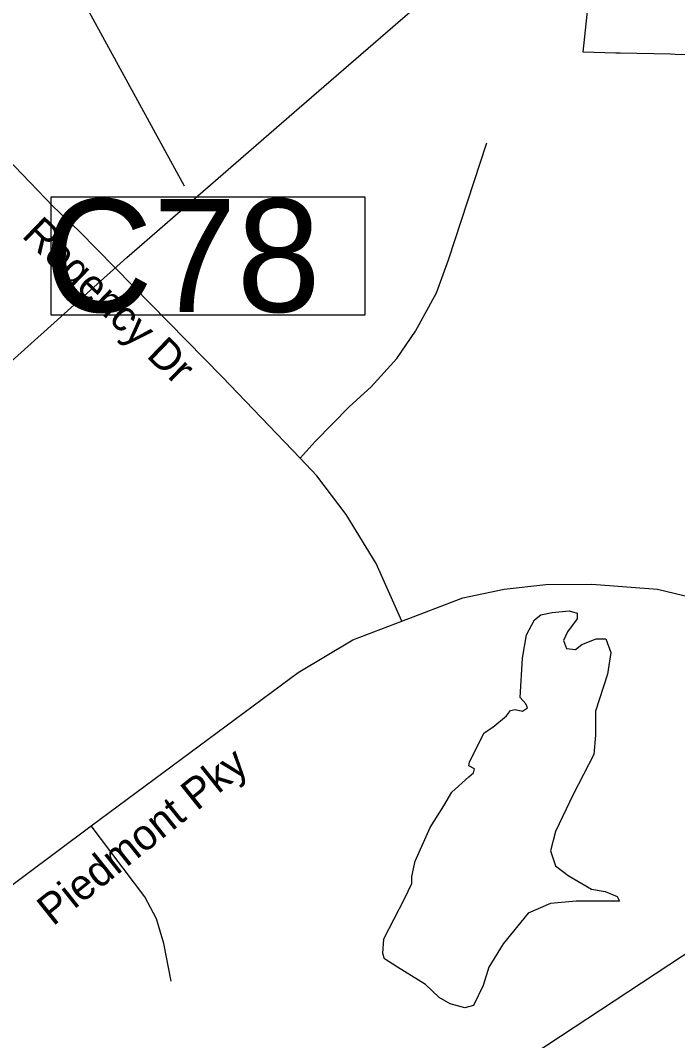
# Model space of a CAD drawing. Extents: x 1662474 to 1856135, y 779280 to 917889.
# Drawn here: x 1718328 to 1720367, y 839326 to 842490 of the extents above; entities that cross this region are included whole.
import ezdxf

# ---------------------------------------------------------------- set-up
doc = ezdxf.new("R2010")
doc.units = 0
for name, color, linetype in [('Exist Boundary Political City Limit New', 7, 'Continuous'), ('Exist Hydrographic Pond Under 1500 Sq Ft', 7, 'Continuous'), ('Exist Road Non-System Type 51', 7, 'Continuous'), ('Exist Road Non-System Type 51 Label', 7, 'Continuous'), ('Exist Utilities Electrical Transmission Line', 7, 'Continuous'), ('Exist Vertical Profile Horizontal Axis Label Major', 7, 'Continuous'), ('Map Preparation Boundary City Limit Buffer Line', 7, 'Continuous')]:
    doc.layers.add(name, color=color, linetype=linetype)

msp = doc.modelspace()

# ---------------------------------------------------------------- linework, layer by layer
at = {"layer": 'Exist Boundary Political City Limit New'}
msp.add_lwpolyline([(1720840.2, 842373.8), (1720835.9, 842373.2), (1720829.9, 842373.3), (1720749.4, 842375.2), (1720713.8, 842376.1), (1720623.9, 842378.2), (1720553.5, 842379.9), (1720520, 842380.8), (1720359.6, 842384.6), (1720344.9, 842384.9), (1720188.9, 842388.6), (1720174.8, 842388.9), (1720073.4, 842391.2), (1720112.2, 842752.5), (1720149.2, 843097), (1720181.6, 843445.4), (1720196.2, 843603.2), (1720213.4, 843787.4), (1720223.1, 843888.9)], dxfattribs=at)
at = {"layer": 'Exist Hydrographic Pond Under 1500 Sq Ft'}
msp.add_lwpolyline([(1719584.5, 839499.4), (1719497.4, 839554.1), (1719457.6, 839579), (1719452.6, 839596.4), (1719455.1, 839641.2), (1719519.8, 839765.5), (1719542.2, 839812.8), (1719542.2, 839835.2), (1719552.2, 839882.5), (1719599.5, 839986.9), (1719641.8, 840054.1), (1719666.7, 840096.4), (1719718.9, 840143.6), (1719733.8, 840156.1), (1719736.3, 840168.5), (1719718.9, 840178.4), (1719721.4, 840190.9), (1719766.2, 840280.4), (1719793.6, 840297.8), (1719835.9, 840332.7), (1719848.3, 840350.1), (1719863.3, 840352.6), (1719885.7, 840347.6), (1719900.6, 840357.5), (1719895.6, 840370), (1719878.2, 840389.9), (1719885.7, 840511.8), (1719898.1, 840583.9), (1719923, 840631.2), (1719942.9, 840646.1), (1719977.7, 840653.5), (1720030, 840658.5), (1720054.9, 840651.1), (1720054.9, 840633.6), (1720025, 840593.8), (1720012.6, 840566.5), (1720022.5, 840541.6), (1720049.9, 840539.1), (1720069.8, 840554), (1720114.6, 840571.5), (1720144.5, 840571.5), (1720159.4, 840529.2), (1720149.5, 840462), (1720112.1, 840347.6), (1720112.1, 840273), (1720107.2, 840213.3), (1720042.4, 840088.9), (1719987.7, 839974.5), (1719972.8, 839914.8), (1719987.7, 839867.5), (1720027.5, 839837.7), (1720099.7, 839795.4), (1720142, 839787.9), (1720179.3, 839773), (1720186.8, 839758.1), (1720052.4, 839758.1), (1719972.8, 839750.6), (1719903.1, 839720.8), (1719825.9, 839626.3), (1719781.1, 839554.1), (1719763.7, 839496.9), (1719733.8, 839434.7), (1719706.5, 839427.3), (1719661.7, 839439.7), (1719626.8, 839459.6), (1719584.5, 839499.4)], dxfattribs=at)
at = {"layer": 'Exist Road Non-System Type 51'}
for points in [[(1719196.1, 841132.2), (1718953.9, 841384.8), (1718509.9, 841836.7), (1718428.2, 841913.6), (1718286.2, 842062.5), (1718166.9, 842154.5), (1718025.1, 842236.4), (1717925.1, 842282.1)], [(1719196.1, 841132.2), (1719242.4, 841184.4), (1719348.9, 841292.1), (1719416.6, 841353.8), (1719495.6, 841441.4), (1719554.1, 841525.7), (1719618.4, 841644.9), (1719656, 841746.9), (1719775.4, 842110.4)], [(1719511.6, 840627.2), (1719432.1, 840806), (1719338.1, 840957.9), (1719247.6, 841077.4), (1719196.1, 841132.2)], [(1719511.6, 840627.2), (1719700.4, 840699.2), (1719828.4, 840726.4), (1719957.6, 840740.7), (1720101.1, 840741.9), (1720304.6, 840726.4), (1720545.5, 840668.4), (1720626.4, 840633.6)], [(1718546.9, 839992.1), (1719189.6, 840467.4), (1719359.1, 840569), (1719511.6, 840627.2)], [(1717531.9, 839287.4), (1717564.1, 839298.7), (1717692, 839365.6), (1717799.6, 839439.1), (1718022.4, 839600), (1718546.9, 839992.1)], [(1718795.4, 839510.5), (1718772.9, 839627.5), (1718750.2, 839703.1), (1718713.5, 839771.9), (1718546.9, 839992.1)]]:
    msp.add_lwpolyline(points, dxfattribs=at)
at = {"layer": 'Exist Utilities Electrical Transmission Line'}
for points in [[(1715050.5, 839158.9), (1715309, 839376.4), (1715546.5, 839503.8), (1716319.7, 839914), (1716772.7, 840161.3), (1716914.2, 840269.9), (1717101.9, 840420.2), (1717687.4, 840890.3), (1718124.1, 841275.8), (1718657.7, 841754.5), (1719177.1, 842205.4), (1719690.2, 842650.1), (1720389.8, 843281.2), (1720852.7, 843710.6), (1721831.4, 844622.9), (1722314.6, 845066.1), (1722751.4, 845467.6), (1723167.9, 845845.5), (1723495.4, 846150.2), (1723950.3, 846567.7), (1724405.3, 846999.3)], [(1719749, 839171.9), (1720424.4, 839616.9), (1720896.2, 839920.3), (1721238.9, 840140.8), (1721847.8, 840544.6), (1722390.1, 840901.1), (1722749, 841141.5), (1722964.4, 841267.2), (1723105.1, 841317.8), (1723348.1, 841391.3), (1723544.8, 841431.3)]]:
    msp.add_lwpolyline(points, dxfattribs=at)
at = {"layer": 'Exist Vertical Profile Horizontal Axis Label Major'}
msp.add_line((1717663.8, 844122.3), (1718835.6, 841976.4), dxfattribs=at)
msp.add_lwpolyline([(1718422.9, 841942.5), (1719396.6, 841942.5), (1719396.6, 841576.1), (1718422.9, 841576.1)], close=True, dxfattribs=at)
at = {"layer": 'Map Preparation Boundary City Limit Buffer Line'}
msp.add_lwpolyline([(1720840.2, 842373.8), (1720835.9, 842373.2), (1720829.9, 842373.3), (1720749.4, 842375.2), (1720713.8, 842376.1), (1720623.9, 842378.2), (1720553.5, 842379.9), (1720520, 842380.8), (1720359.6, 842384.6), (1720344.9, 842384.9), (1720188.9, 842388.6), (1720174.8, 842388.9), (1720073.4, 842391.2), (1720112.2, 842752.5), (1720149.2, 843097), (1720181.6, 843445.4), (1720196.2, 843603.2), (1720213.4, 843787.4), (1720223.1, 843888.9)], dxfattribs=at)

# ---------------------------------------------------------------- texts
at = {"layer": 'Exist Road Non-System Type 51 Label'}
for s, rotation, p in [('Regency Dr', 316.0437, (1718329.2, 841820.3)), ('Piedmont Pky', 38.6703, (1718428.6, 839678.9))]:
    msp.add_text(s, height=95, rotation=rotation, dxfattribs=at).set_placement(p)
at = {"layer": 'Exist Vertical Profile Horizontal Axis Label Major'}
msp.add_text('C78', height=350, dxfattribs=at).set_placement((1718400.7, 841585.9))

doc.saveas('drawing.dxf')
